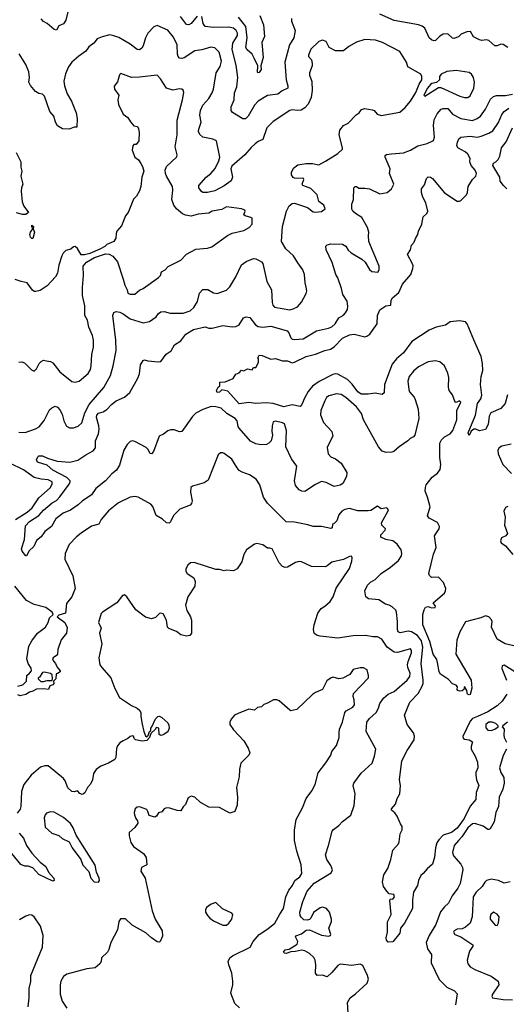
# Model space of a CAD drawing. Extents: x 2133489 to 2292442, y 756223 to 916462.
# Tile 400 of 463: x 2254022 to 2258173, y 870929 to 879329. Entities that reach past the tile are written whole.
import ezdxf

# ---------------------------------------------------------------- set-up
doc = ezdxf.new("R2010")
doc.units = 0

msp = doc.modelspace()

# ---------------------------------------------------------------- linework, layer by layer
at = {"layer": '0CON20XD'}
for points in [[(2254449.2, 879465), (2254415, 879323.3), (2254395, 879293.8), (2254356.2, 879275), (2254335, 879240), (2254316.7, 879245), (2254257.3, 879297.3), (2254225, 879314), (2254205, 879336.7)], [(2258185, 879090), (2258145, 879116.7), (2258125, 879118.8), (2258094.2, 879105.8), (2258075, 879105.8), (2258025, 879150.6), (2258005, 879156.9), (2257965, 879151.9), (2257945, 879157.1), (2257893.4, 879183.4), (2257867.5, 879227.5), (2257835, 879225.7), (2257789.2, 879205), (2257765, 879181.4), (2257725, 879168), (2257715, 879170), (2257675, 879206.7), (2257635, 879204), (2257605, 879189.2), (2257567.9, 879152.1), (2257555, 879148), (2257535, 879156), (2257516, 879175), (2257477.6, 879257.6), (2257455, 879274.2), (2257425, 879284.2), (2257215, 879322.2), (2257095, 879374.6)], [(2255535, 879358.6), (2255485, 879295.5), (2255465, 879284.6), (2255445, 879287.3), (2255394.7, 879354.7)], [(2256341.7, 879338.3), (2256339.4, 879315), (2256372.5, 879235), (2256359.5, 879175), (2256324.6, 879115), (2256283.1, 878965), (2256295.5, 878815.5), (2256309.6, 878765), (2256308.5, 878745), (2256259.6, 878720.4), (2256225, 878694.5), (2256135, 878682.9), (2256055.3, 878634.7), (2256025, 878599.4), (2255970.8, 878505), (2255947.9, 878482.1), (2255925, 878482.9), (2255836.8, 878536.8), (2255824.6, 878555), (2255826.2, 878585), (2255852.1, 878645), (2255854.5, 878705), (2255875.3, 878754.7), (2255883.1, 878835), (2255868.3, 878941.7), (2255833.9, 879075), (2255840.8, 879129.2), (2255880.3, 879195), (2255878.9, 879215), (2255869.3, 879235), (2255845, 879255.3), (2255805, 879266), (2255675, 879262.9), (2255605, 879270), (2255585.5, 879295), (2255574.5, 879354.5)], [(2256069.5, 879365), (2256102.6, 879285), (2256110, 879185), (2256086.2, 879135), (2256098, 879005), (2256079.1, 878935), (2256081.1, 878905), (2256065, 878878.6), (2256054.2, 878874.2), (2256050.3, 878880.3), (2256052.2, 878935), (2256025, 878995.6), (2256003.8, 879035), (2255961.2, 879071.2), (2255951.7, 879091.7), (2255963.1, 879175), (2255949.5, 879269.5), (2255889.6, 879349.6)], [(2254015, 875809.4), (2254067.9, 875807.9), (2254155, 875837.3), (2254187.1, 875855), (2254230.2, 875909.8), (2254275, 875999.2), (2254295, 876017.1), (2254325, 876031.2), (2254345, 876023.8), (2254365, 876001.2), (2254383.4, 875963.4), (2254397.5, 875905), (2254422.2, 875862.2), (2254445.7, 875845.7), (2254481.9, 875848.1), (2254519.7, 875860.3), (2254550.9, 875889.1), (2254577.9, 875975), (2254613.7, 876046.3), (2254739.2, 876190.8), (2254797.4, 876292.6), (2254820, 876375), (2254844.6, 876505), (2254841.6, 876595), (2254815.7, 876805), (2254825, 876830), (2254845, 876838.1), (2254875, 876833.1), (2254905, 876818.9), (2254965, 876775.5), (2255075, 876741.1), (2255128.8, 876755), (2255185, 876792.9), (2255205, 876822), (2255225.8, 876835.8), (2255255, 876839.2), (2255305, 876824.3), (2255417.5, 876825), (2255475, 876844.4), (2255507.4, 876872.6), (2255537.3, 876925), (2255555.8, 876995), (2255585, 877025.8), (2255625.6, 877025.6), (2255675, 876998.1), (2255705, 876992), (2255785, 877020), (2255815, 877048.8), (2255866.1, 877133.9), (2255915, 877236), (2255953.8, 877265), (2256015, 877290), (2256035, 877289.2), (2256065.6, 877275.6), (2256085, 877264), (2256095, 877250), (2256130, 877095), (2256171.1, 877025), (2256175.7, 876915), (2256182.1, 876892.1), (2256195, 876876.7), (2256325, 876853.5), (2256355, 876860.8), (2256390.5, 876879.5), (2256425, 876917.5), (2256465, 876992.5), (2256470.8, 877015), (2256465.6, 877045.6), (2256455.8, 877085), (2256452.5, 877155), (2256437.1, 877195), (2256393.3, 877253.3), (2256357.5, 877315), (2256291.2, 877375), (2256255.7, 877435), (2256263.3, 877565), (2256297.5, 877695), (2256320.2, 877739.8), (2256345, 877760.6), (2256365, 877761.9), (2256477.6, 877727.6), (2256525, 877690.8), (2256545, 877685.8), (2256595, 877691.2), (2256627.5, 877715), (2256616.7, 877745), (2256575, 877777.5), (2256558.8, 877835), (2256505, 877889.2), (2256436.7, 877915), (2256432, 877925), (2256446.7, 877965), (2256443, 877973), (2256366.4, 877976.4), (2256353.6, 877983.6), (2256340, 878005), (2256340, 878025), (2256357, 878063), (2256395, 878090), (2256465, 878102), (2256518.3, 878101.7), (2256575, 878090), (2256629.5, 878120.5), (2256735, 878186), (2256775, 878223.3), (2256776.1, 878236.1), (2256745.8, 878345), (2256753.2, 878386.8), (2256784.5, 878425.5), (2256823, 878447), (2256891.9, 878518.1), (2256916.7, 878535), (2256936.7, 878563.3), (2256965, 878570), (2257029.3, 878559.3), (2257045, 878552.5), (2257071.7, 878521.7), (2257105, 878512), (2257265, 878540.9), (2257311.3, 878578.7), (2257355.9, 878634.1), (2257401.7, 878708.3), (2257430.8, 878779.2), (2257453.3, 878815), (2257453.6, 878843.6), (2257442.7, 878862.7), (2257334, 878925), (2257322, 878965), (2257265, 879058), (2257116.2, 879135), (2257057, 879153), (2256965, 879160.8), (2256895, 879136), (2256828.9, 879101.1), (2256785, 879063.8), (2256715, 879064), (2256661.7, 879091.7), (2256635, 879141.2), (2256605, 879153.3), (2256575, 879143.3), (2256505, 879076), (2256484.4, 879025), (2256486, 879015), (2256510, 878985), (2256517.5, 878955), (2256515.7, 878934.3), (2256494.2, 878875), (2256494.3, 878855), (2256515, 878800), (2256517.1, 878725), (2256508.9, 878665), (2256481.7, 878608.3), (2256453.4, 878576.6), (2256422.4, 878557.6), (2256395, 878553.5), (2256345, 878560), (2256325, 878553.5), (2256185, 878461.4), (2256130, 878405), (2256095, 878306.2), (2256055, 878289.2), (2256029.8, 878270.2), (2255995, 878238.9), (2255942.2, 878175), (2255830.6, 878079.4), (2255823.5, 878055), (2255835.7, 877985), (2255825, 877953.8), (2255765, 877910.8), (2255685, 877868.6), (2255624.4, 877854.4), (2255585, 877854), (2255572.3, 877862.3), (2255550, 877895), (2255550, 877915), (2255611.2, 877985), (2255653.1, 878016.9), (2255690.6, 878059.4), (2255721.1, 878125), (2255728.1, 878155), (2255700, 878295), (2255669.4, 878309.4), (2255585, 878327.5), (2255558, 878348), (2255547.7, 878375), (2255549.1, 878395), (2255570.9, 878455), (2255559.5, 878515), (2255563.9, 878555), (2255585, 878600), (2255636.5, 878655), (2255663.3, 878705), (2255674.4, 878735), (2255697.5, 878875), (2255730.8, 878929.2), (2255741.8, 878975), (2255722.2, 879052.2), (2255685, 879088.9), (2255653.4, 879093.4), (2255575, 879070.8), (2255515, 879063.1), (2255425, 879004.4), (2255405, 878997.1), (2255385, 879000), (2255373.2, 879013.2), (2255367.5, 879035), (2255364.6, 879115), (2255335, 879178.6), (2255285, 879239.4), (2255195, 879278.6), (2255165, 879268), (2255115.6, 879215), (2255095, 879174), (2255073.8, 879105), (2255063.1, 879085), (2255045, 879071.1), (2255025, 879075.6), (2254965, 879120), (2254866.4, 879176.4), (2254825, 879191.4), (2254791.2, 879198.8), (2254725, 879182), (2254683.3, 879165), (2254655, 879128.8), (2254611.8, 879098.2), (2254585, 879060.8), (2254525, 879018.1), (2254466.7, 878965), (2254437.3, 878925), (2254413.2, 878866.8), (2254398.6, 878805), (2254402.8, 878765), (2254425.3, 878695.3), (2254462.6, 878632.6), (2254503.3, 878535), (2254512.5, 878485), (2254508.3, 878411.7), (2254485, 878412.5), (2254445, 878393.3), (2254386.1, 878396.1), (2254344.1, 878424.1), (2254326.2, 878455), (2254312, 878505), (2254278.6, 878545), (2254233.8, 878675), (2254215, 878693.3), (2254185, 878697.5), (2254155, 878716.7), (2254115, 878766.7), (2254100.8, 878795), (2254105.8, 878835), (2254100.8, 878885), (2254074.3, 878945), (2254016.9, 879036.9)], [(2254015, 876407.5), (2254038.8, 876408.8), (2254061.2, 876401.2), (2254120.9, 876340.9), (2254145, 876331.2), (2254165, 876350), (2254188.6, 876395), (2254205, 876412.5), (2254225, 876422.9), (2254250.7, 876419.3), (2254285, 876414), (2254305, 876402), (2254365, 876324.4), (2254465, 876242.5), (2254495, 876237.5), (2254530, 876245), (2254605, 876310.8), (2254624.4, 876345), (2254631.8, 876375), (2254637.8, 876472.2), (2254650, 876535), (2254650.5, 876595), (2254643.8, 876633.8), (2254611.4, 876705), (2254601.4, 876765), (2254578.1, 876805), (2254578.3, 876888.3), (2254557, 876977), (2254556.9, 877045), (2254566.7, 877145), (2254564.4, 877225), (2254590.7, 877259.3), (2254659.2, 877300.8), (2254755, 877330.7), (2254785, 877328.5), (2254815, 877312), (2254855, 877263.8), (2254902.9, 877115), (2254917.5, 877065), (2254938.6, 877025), (2254944.6, 876994.6), (2254965, 876985.7), (2255005, 876985.7), (2255045, 877022.5), (2255076, 877035), (2255205, 877128.6), (2255221.9, 877145), (2255232.6, 877177.4), (2255261.2, 877195), (2255287.6, 877222.4), (2255395, 877277.5), (2255445, 877327.5), (2255525, 877370), (2255625, 877379.2), (2255660.3, 877389.7), (2255795, 877488.9), (2255833.8, 877506.2), (2255935, 877530), (2255980, 877555), (2256004, 877585), (2256004, 877634), (2255992.3, 877642.3), (2255944.2, 877654.2), (2255935, 877662.5), (2255946.2, 877695), (2255941.2, 877705), (2255915, 877714.4), (2255785, 877732.5), (2255745, 877708), (2255665, 877693.8), (2255635, 877678.8), (2255545, 877669.2), (2255485, 877651.4), (2255435, 877660), (2255411.2, 877671.2), (2255360, 877715), (2255337.1, 877745), (2255320, 877795), (2255328.9, 877875), (2255325.7, 877904.3), (2255274.6, 877994.6), (2255265, 878017.5), (2255262.7, 878045), (2255275, 878077.1), (2255362.3, 878157.7), (2255365.8, 878175.8), (2255348.6, 878245), (2255364.3, 878345), (2255365, 878470), (2255411.9, 878645), (2255421.7, 878708.3), (2255417, 878727), (2255405, 878736.2), (2255385, 878739.2), (2255328.3, 878728.3), (2255274.5, 878744.5), (2255222.5, 878825), (2255195, 878854), (2255045, 878836.9), (2254975, 878835.8), (2254885, 878868.8), (2254872.7, 878857.3), (2254855, 878797.5), (2254828.8, 878761.2), (2254830, 878735), (2254866.2, 878685), (2254857.5, 878645), (2254865.8, 878605.8), (2254905, 878522.5), (2254943.9, 878493.9), (2254965.9, 878455.9), (2254995, 878422.5), (2255026.2, 878416.2), (2255036.4, 878396.4), (2255041.2, 878365), (2255038.8, 878295), (2255016.1, 878263.9), (2254995, 878262.5), (2254986.4, 878253.6), (2254980, 878215), (2255002.5, 878155), (2255033.9, 878133.9), (2255055, 878102.5), (2255070, 878075), (2255080, 878035), (2255064, 877985), (2255055.8, 877905), (2255045, 877867.5), (2255017.3, 877822.7), (2254993, 877797), (2254947.7, 877682.3), (2254923.9, 877656.1), (2254889.1, 877570.9), (2254851.2, 877525), (2254844.2, 877505)], [(2257815.8, 878664.2), (2257845, 878664.3), (2257865, 878680), (2257897.1, 878745), (2257902, 878795), (2257892.5, 878835), (2257875, 878863.8), (2257855, 878877.5), (2257744.3, 878894.3), (2257665, 878887.5), (2257617.5, 878865), (2257603.3, 878845), (2257603.8, 878815), (2257577.6, 878792.4), (2257536.7, 878785), (2257525, 878775.6), (2257500.5, 878745), (2257468.8, 878685), (2257477.5, 878675), (2257595, 878748.8), (2257615, 878750.8), (2257776.2, 878676.2), (2257815.8, 878664.2)], [(2257395, 876087.5), (2257421.1, 876005), (2257426.9, 875925), (2257392.5, 875785), (2257380.3, 875769.7), (2257353.1, 875756.9), (2257333.8, 875735), (2257258.8, 875685), (2257213.8, 875645), (2257195, 875637.8), (2257147.3, 875637.3), (2257115, 875648), (2257081.4, 875685), (2256955.5, 875915), (2256938.3, 875968.3), (2256895.6, 876025), (2256805, 876106.4), (2256765, 876130), (2256725, 876135.6), (2256660.2, 876119.8), (2256640, 876105), (2256623.8, 876076.2), (2256591.9, 875995), (2256587.3, 875957.3), (2256612, 875892), (2256685.7, 875815), (2256693.8, 875775), (2256676.7, 875745), (2256645, 875680), (2256653.8, 875625), (2256675, 875598), (2256715, 875582), (2256764, 875545), (2256812, 875465), (2256809.5, 875430.5), (2256777.3, 875372.7), (2256755, 875358.8), (2256705, 875346.2), (2256635, 875381.1), (2256595, 875387.8), (2256545.4, 875364.6), (2256455, 875304), (2256427.7, 875307.7), (2256405, 875318.8), (2256374.3, 875355), (2256365.8, 875395), (2256385, 875520), (2256341.7, 875581.7), (2256292.9, 875685), (2256296.4, 875825), (2256279.6, 875879.6), (2256265, 875888.9), (2256205, 875904.4), (2256185, 875897.5), (2256174.3, 875865), (2256172.5, 875815), (2256178, 875785), (2256166.2, 875735), (2256147.5, 875715), (2256125.8, 875704.2), (2256079.3, 875700.7), (2256035, 875711.2), (2255991.7, 875731.7), (2255892.8, 875842.8), (2255885, 875857.5), (2255878.2, 875905), (2255861.1, 875925), (2255789.9, 875969.9), (2255740, 876015), (2255695, 876026.4), (2255655, 876027.9), (2255585, 876003.8), (2255525, 875971.9), (2255496.1, 875943.9), (2255405.6, 875814.4), (2255385, 875812.9), (2255339.1, 875829.1), (2255310.6, 875829.4), (2255285, 875820), (2255248.3, 875791.7), (2255212.5, 875775), (2255162.5, 875645), (2255145, 875626), (2255135, 875628.8), (2255115.8, 875665), (2255099.6, 875679.6), (2255005, 875730), (2254985, 875735.7), (2254965, 875730), (2254939.2, 875705), (2254910.8, 875655), (2254872.8, 875527.2), (2254848.1, 875485), (2254807.8, 875455), (2254754.7, 875395.3), (2254671.9, 875328.1), (2254633.1, 875275), (2254555, 875222.3), (2254520.8, 875189.2), (2254454.7, 875145.3), (2254392.6, 875117.4), (2254328.6, 875071.4), (2254294.3, 875005), (2254236.4, 874963.6), (2254205, 874915.8), (2254165.5, 874885), (2254141.8, 874835), (2254101.7, 874798.3), (2254080, 874755), (2254073.3, 874755), (2254043.3, 874793.3), (2254036.6, 874815), (2254063.5, 874895), (2254070.7, 875009.3), (2254103.8, 875046.2), (2254185, 875098.3), (2254224.7, 875145.3), (2254297.6, 875207.6), (2254335, 875227.6), (2254365, 875256.9), (2254443.8, 875365), (2254453.1, 875385), (2254451.2, 875395), (2254425, 875423.2), (2254305, 875485.3), (2254255, 875526.9), (2254172.5, 875555), (2254163.6, 875575), (2254175, 875600), (2254185, 875608), (2254215, 875608.8), (2254257.8, 875587.8), (2254341.2, 875561.2), (2254450, 875555), (2254518.9, 875571.1), (2254585, 875616.5), (2254648.9, 875651.1), (2254667.3, 875675), (2254668.7, 875735), (2254692.9, 875795), (2254699.8, 875835), (2254697.4, 875865), (2254677.4, 875935), (2254678.6, 875955), (2254695, 875971.1), (2254735, 875984.2), (2254765, 876002.2), (2254803.6, 876045), (2254845, 876076.7), (2254915, 876108.9), (2254960.9, 876149.1), (2255030.2, 876269.8), (2255043.8, 876306.2), (2255053.6, 876385), (2255075, 876421.2), (2255085, 876426.2), (2255115, 876417.1), (2255205, 876408.8), (2255225, 876413.3), (2255270, 876475), (2255315, 876503.3), (2255343.3, 876555), (2255395, 876588), (2255439.4, 876645), (2255505, 876685.5), (2255605, 876707.8), (2255635, 876697.5), (2255665, 876698), (2255755, 876720), (2255835, 876708.5), (2255865, 876712.5), (2255895, 876725.8), (2255932, 876785), (2255955, 876794.2), (2255985, 876789.2), (2256034.4, 876725), (2256055, 876712.3), (2256095, 876706.8), (2256165, 876715.3), (2256195, 876705.4), (2256304.5, 876674.5), (2256318, 876658), (2256333.8, 876613.8), (2256345, 876604.4), (2256365, 876600), (2256440, 876605), (2256555, 876675.6), (2256655, 876695.6), (2256685, 876707.1), (2256712.2, 876735), (2256744.6, 876785.4), (2256785, 876809.2), (2256802, 876828), (2256819.5, 876855), (2256822.1, 876885), (2256815, 876926), (2256777.1, 876985), (2256766.5, 877035), (2256736.4, 877125), (2256720, 877155), (2256688.3, 877258.3), (2256635.8, 877365), (2256632.1, 877397.9), (2256645, 877409.2), (2256675, 877415.8), (2256776.1, 877413.9), (2256805, 877395.8), (2256825, 877362.5), (2256848.9, 877338.9), (2256940.8, 877285), (2256969.6, 877259.6), (2257005, 877196.7), (2257025, 877181.2), (2257077.5, 877175), (2257088.8, 877195), (2257089.2, 877225), (2257000, 877435), (2256996.7, 877485), (2257001.1, 877515), (2256989.5, 877555), (2256940.2, 877640.2), (2256885, 877675.7), (2256865, 877694.3), (2256855, 877713.3), (2256854.4, 877755), (2256868.6, 877795), (2256873.3, 877895), (2256882.5, 877905), (2256895, 877906.7), (2256915, 877892.5), (2256965, 877892), (2257005, 877884.3), (2257095, 877843.1), (2257156, 877855), (2257194.2, 877885), (2257214.2, 877925), (2257176.9, 878015), (2257181.4, 878055), (2257140.8, 878155), (2257140, 878170), (2257151.7, 878178.3), (2257194.6, 878185.4), (2257297.1, 878192.9), (2257355, 878216.6), (2257417.6, 878252.4), (2257497.7, 878272.3), (2257551.1, 878298.9), (2257560, 878325), (2257552.2, 878425), (2257558.2, 878475), (2257581.8, 878525), (2257616, 878564), (2257635, 878570.4), (2257675, 878569.6), (2257712.6, 878522.6), (2257785, 878486), (2257885, 878469.3), (2257925, 878484.6), (2257953.6, 878506.4), (2257996.5, 878565), (2258038.7, 878651.3), (2258065, 878673.6), (2258089.1, 878680.9), (2258165, 878681.3), (2258225, 878692.7)], [(2258182.7, 876127.3), (2258163.1, 876055), (2258125, 876011.4), (2258041.2, 875975), (2258026, 875945), (2258019.2, 875875), (2257995, 875831.2), (2257945, 875820), (2257914.1, 875834.1), (2257895, 875834.2), (2257873, 875817), (2257855, 875782.5), (2257848.6, 875805), (2257909.2, 875955), (2257926.9, 876053.1), (2257956.6, 876095), (2257965.4, 876124.6), (2257952.2, 876215), (2257958.9, 876285), (2257973, 876335), (2257969.8, 876395), (2257957.9, 876455), (2257897.2, 876597.2), (2257839.2, 876735), (2257825, 876750), (2257775, 876758.6), (2257695, 876750), (2257655, 876722.9), (2257575, 876706.7), (2257515, 876680), (2257366.2, 876583.8), (2257295, 876486.7), (2257235.3, 876434.7), (2257200, 876390), (2257133.8, 876215), (2257130.8, 876145), (2257115, 876130), (2257055, 876143.5), (2256995, 876132.5), (2256935, 876134.7), (2256906.2, 876155), (2256859.2, 876219.2), (2256819.1, 876259.1), (2256735, 876303.1), (2256715, 876307.1), (2256692.2, 876302.2), (2256576.8, 876243.2), (2256519.2, 876200.8), (2256483.4, 876156.6), (2256450.4, 876099.6), (2256429.5, 876045), (2256415, 876030), (2256345, 876043.8), (2256274.5, 876024.5), (2256185, 876053.8), (2256125, 876060), (2256035, 876054.4), (2255975, 876062), (2255895, 876051.2), (2255798.3, 876158.3), (2255745, 876170), (2255725, 876150), (2255705, 876147.5), (2255701.2, 876165), (2255715, 876192.5), (2255730, 876205), (2255730, 876235), (2255775, 876240), (2255843.6, 876266.4), (2255864.1, 876305.9), (2255893, 876317), (2255915, 876340), (2255935, 876332.5), (2255965, 876350), (2256005, 876342.5), (2256015, 876360), (2256035, 876360), (2256057.5, 876405), (2256060, 876435), (2256052.5, 876445), (2256065, 876467.5), (2256090, 876465), (2256163, 876433), (2256205, 876438), (2256263, 876417), (2256305, 876418), (2256345, 876402.5), (2256365, 876405.6), (2256465, 876456.5), (2256546.2, 876473.8), (2256625, 876506.9), (2256671.9, 876518.1), (2256705, 876538.9), (2256775, 876610.6), (2256835, 876640.6), (2256875, 876645.7), (2256965, 876624.2), (2256982.5, 876627.5), (2257008, 876645), (2257070, 876735), (2257074.2, 876805), (2257095, 876852.5), (2257145, 876886.2), (2257186.7, 876893.3), (2257192, 876935), (2257201.2, 876955), (2257255, 877000), (2257286.9, 877073.1), (2257358.6, 877155), (2257376, 877205), (2257377.7, 877227.7), (2257373.8, 877245), (2257330, 877325), (2257355.6, 877364.4), (2257363.3, 877405), (2257388.3, 877431.7), (2257398.8, 877461.2), (2257418.8, 877495), (2257424.2, 877525), (2257451.2, 877585), (2257464.1, 877645.9), (2257495.8, 877674.2), (2257504.2, 877695), (2257487.8, 877765), (2257460.8, 877815), (2257448.8, 877855), (2257450, 877885), (2257475, 877920), (2257491.2, 877975), (2257505, 877988), (2257525, 877986), (2257543.3, 877975), (2257645, 877851.2), (2257755, 877780), (2257775, 877779.2), (2257785, 877785.7), (2257834.4, 877835), (2257842.5, 877855), (2257848.2, 877905), (2257883.3, 877965), (2257914, 877995), (2257918.6, 878015), (2257908.1, 878045), (2257872.2, 878085), (2257863.1, 878115), (2257866, 878145), (2257845, 878180), (2257820.8, 878200.8), (2257760.6, 878235), (2257752.2, 878255), (2257755.8, 878285), (2257767.7, 878312.3), (2257785, 878326.2), (2257865, 878334.4), (2257925, 878325.6), (2257958, 878335), (2258025, 878359.5), (2258058.2, 878381.8), (2258105, 878451.4), (2258135, 878520.6), (2258154.8, 878545.2), (2258195, 878572.4)], [(2258176.7, 877885), (2258150, 877915), (2258121.7, 877951.7), (2258117.5, 877985), (2258056.7, 878085), (2258062.5, 878105), (2258085, 878116.7), (2258103.6, 878136.4), (2258118.8, 878165), (2258132, 878235), (2258172.6, 878287.4), (2258227.1, 878405)], [(2253992, 878195), (2254032.5, 878115), (2254031.2, 878071.2), (2254040, 878035), (2254030, 877995), (2254047.5, 877925), (2254037, 877893), (2254033.3, 877865), (2254043.3, 877775), (2254056.4, 877736.4), (2254096.7, 877685), (2254075, 877667.5), (2254045, 877666.7), (2253995, 877681.2)], [(2254135, 877462.5), (2254125, 877463.1), (2254115, 877473.1), (2254107.5, 877495), (2254113.1, 877515), (2254133.3, 877545), (2254123.8, 877565), (2254125, 877576.7), (2254138.8, 877565), (2254137.5, 877545), (2254148.5, 877515), (2254135, 877462.5)], [(2254844.2, 877505), (2254842, 877465), (2254823.3, 877435), (2254765, 877411.1), (2254748.1, 877395), (2254705, 877371.1), (2254620, 877335), (2254575, 877322.5), (2254545, 877323.3), (2254515, 877377.5), (2254495, 877393.3), (2254479.3, 877390.7), (2254458, 877372), (2254415, 877358.8), (2254392.7, 877337.3), (2254381.2, 877315), (2254354.5, 877235.5), (2254343.1, 877165), (2254328.1, 877135), (2254255, 877056.8), (2254195, 877017.7), (2254159.1, 877009.1), (2254145, 877011.1), (2254131.7, 877021.7), (2254084.3, 877084.3), (2254035, 877094.2), (2253983.4, 877113.4)], [(2258236.5, 873986.5), (2258164.5, 874004.5), (2258095, 874044), (2258048, 874145), (2258052.5, 874195), (2258047.9, 874207.9), (2258025, 874233.8), (2257995, 874243.8), (2257955, 874226.2), (2257825, 874192.5), (2257777.5, 874105), (2257751.2, 874035), (2257741.2, 873915), (2257874, 873695), (2257880, 873625), (2257865, 873572.5), (2257855, 873567.5), (2257842.5, 873575), (2257837, 873607), (2257815, 873640), (2257810, 873615), (2257797, 873603), (2257775, 873600), (2257760, 873605), (2257752.5, 873615), (2257757, 873637), (2257745, 873650), (2257715, 873662.5), (2257679.3, 873699.3), (2257611.9, 873745), (2257598.9, 873765), (2257585.6, 873845), (2257579.5, 873869.5), (2257549.2, 873915), (2257521.1, 874025), (2257460.5, 874165), (2257460.5, 874255), (2257470.9, 874295), (2257485, 874317.1), (2257505, 874322.9), (2257535, 874312.5), (2257566.2, 874315), (2257568, 874325), (2257548.8, 874355), (2257645, 874435.8), (2257655.4, 874455), (2257656.2, 874475), (2257636.7, 874526.7), (2257595, 874572.5), (2257535, 874570), (2257516.4, 874586.4), (2257511.2, 874605), (2257552.1, 874767.9), (2257573.3, 874825), (2257561.2, 874925), (2257601.2, 874985), (2257603.8, 875005), (2257585, 875038), (2257516.2, 875075), (2257501.2, 875095), (2257522.3, 875172.3), (2257502, 875255), (2257482, 875305), (2257482.3, 875337.7), (2257489.5, 875360.5), (2257541.2, 875425), (2257585, 875459.2), (2257608.6, 875491.4), (2257614.6, 875535), (2257604.5, 875595), (2257605.6, 875715), (2257620, 875745), (2257645, 875770), (2257694.5, 875795.5), (2257717.2, 875822.8), (2257749.6, 875915), (2257751.8, 875995), (2257784, 876065), (2257775, 876078), (2257745, 876063.3), (2257737, 876067), (2257715, 876127.5), (2257686.1, 876166.1), (2257681.2, 876195), (2257684, 876275), (2257675, 876312.5), (2257645.8, 876375), (2257605, 876408.6), (2257565, 876418.6), (2257505, 876410.8), (2257425, 876366.9), (2257380.2, 876329.8), (2257344.4, 876285), (2257334.3, 876245), (2257340, 876175), (2257347.5, 876155), (2257386.9, 876106.9), (2257395, 876087.5)], [(2258215, 875708.5), (2258135, 875688.9), (2258112.5, 875675), (2258099.4, 875655), (2258104.4, 875625), (2258142.6, 875532.6), (2258216.2, 875456.2)], [(2257269.3, 872469.3), (2257243.2, 872533.2), (2257222.2, 872562.2), (2257193.3, 872585), (2257193.3, 872595), (2257227.5, 872635), (2257242.5, 872685), (2257264, 872725), (2257270, 872795), (2257260.8, 872845), (2257281.1, 873005), (2257326.7, 873093.3), (2257387.5, 873185), (2257390, 873215), (2257380.8, 873245), (2257326, 873315), (2257304.2, 873395), (2257351.1, 873505), (2257420.1, 873579.9), (2257453.1, 873636.9), (2257463, 873667), (2257464.7, 873695), (2257447.1, 873835), (2257459.7, 873975), (2257449.6, 874029.6), (2257415, 874074.4), (2257365, 874106.2), (2257335, 874111.1), (2257267.8, 874097.8), (2257251.4, 874105), (2257244.5, 874125), (2257245.5, 874195), (2257237.5, 874275), (2257230.9, 874290.9), (2257200.3, 874320.3), (2257175, 874334.2), (2257141.7, 874341.7), (2257085, 874379.4), (2256997.3, 874387.3), (2256973.8, 874405), (2256966.9, 874455), (2256990, 874505), (2257015, 874530), (2257055, 874553.1), (2257105.4, 874604.6), (2257185, 874658.6), (2257254.5, 874715.5), (2257280, 874755), (2257282.9, 874775), (2257276.4, 874806.4), (2257242.5, 874855), (2257205, 874881.9), (2257145, 874894.3), (2257101.2, 874915), (2257103.3, 874935), (2257140, 874975), (2257141.4, 874985), (2257110, 875015), (2257109.5, 875035), (2257165, 875140), (2257167, 875147), (2257153.6, 875163.6), (2257105, 875156.2), (2257075, 875178), (2257017.2, 875142.8), (2256995, 875137.3), (2256905, 875137.2), (2256835, 875157.5), (2256795, 875149.2), (2256770, 875135), (2256744.3, 875105), (2256726.4, 875053.6), (2256705, 875030), (2256690, 875025), (2256686.7, 874995), (2256675, 874986.7), (2256595, 875003.8), (2256525, 875004.3), (2256480.6, 875020.6), (2256365, 875043.1), (2256295, 875044.4), (2256135.4, 875205.4), (2256102.5, 875255), (2256070.3, 875360.3), (2256037.6, 875407.6), (2255983.3, 875445), (2255918.3, 875468.3), (2255895, 875484), (2255875.6, 875505.6), (2255830.3, 875580.3), (2255767, 875627), (2255755, 875633.8), (2255735, 875633.3), (2255715, 875617.5), (2255629.5, 875400.5), (2255595, 875378.8), (2255495, 875350), (2255481.2, 875338.8), (2255478.3, 875298.3), (2255493.3, 875225), (2255488.3, 875201.7), (2255475, 875187.5), (2255388.3, 875151.7), (2255335, 875100), (2255308.8, 875045), (2255295.9, 875034.1), (2255275, 875036.2), (2255238.7, 875068.7), (2255185, 875100), (2255156.2, 875175), (2255140, 875195), (2255032.5, 875255), (2255005, 875261.2), (2254965, 875254), (2254865, 875205.8), (2254780.2, 875139.8), (2254717.5, 875065), (2254695.4, 875024.6), (2254632.8, 875007.2), (2254545, 874949.1), (2254505, 874915.6), (2254445, 874850), (2254409.4, 874775), (2254407.1, 874725), (2254473.8, 874585), (2254494, 874475), (2254465, 874406.2), (2254421.3, 874348.7), (2254412, 874265), (2254355, 874249.1), (2254341.1, 874235), (2254407.8, 874185), (2254425.8, 874144.2), (2254421.9, 874095), (2254375, 874036.7), (2254348, 873955), (2254344, 873915), (2254336.9, 873903.1), (2254306.2, 873885), (2254302, 873875), (2254308.8, 873855), (2254327.5, 873835), (2254340, 873805), (2254366.7, 873775), (2254367.5, 873765), (2254345, 873750), (2254331.7, 873748.3), (2254330, 873705), (2254310, 873685), (2254312.5, 873665), (2254305, 873653.3), (2254280, 873645), (2254266.1, 873613.9), (2254225, 873620), (2254165, 873617.5), (2254135, 873600), (2254105, 873591.2), (2254075, 873571.2), (2254025, 873560), (2254005, 873567.5)], [(2253985.2, 875064.8), (2254085, 875128.4), (2254127.3, 875165), (2254185, 875249.4), (2254282.5, 875335), (2254299.2, 875365), (2254298, 875385), (2254265, 875401.9), (2254205, 875408.5), (2254145, 875423.6), (2254055, 875487.1), (2253936.9, 875545)], [(2258185, 875176.9), (2258165, 875167.7), (2258150.7, 875135), (2258162.1, 875085), (2258156.4, 875015), (2258184, 874945), (2258169.5, 874925), (2258132.7, 874907.3), (2258123.3, 874883.3), (2258127.8, 874865), (2258165, 874839.1), (2258228.4, 874765)], [(2256823.1, 870855), (2256818.6, 870945), (2256840, 870985), (2256885, 871017.8), (2256985, 871109.2), (2256996.1, 871143.9), (2256989.2, 871175), (2256948.8, 871258.8), (2256925, 871271.4), (2256855, 871261.1), (2256755, 871270), (2256735, 871259.2), (2256685, 871198.8), (2256645, 871163.8), (2256605, 871176.7), (2256560, 871175), (2256543.9, 871193.9), (2256548, 871265), (2256542, 871305), (2256531.7, 871328.3), (2256495, 871362), (2256453.9, 871383.9), (2256425, 871391.2), (2256375, 871378.8), (2256333.6, 871376.4), (2256295, 871363.3), (2256280, 871365), (2256272.5, 871375), (2256285, 871392.5), (2256319.5, 871400.5), (2256387.7, 871442.3), (2256393.3, 871465), (2256373.6, 871503.6), (2256376.4, 871513.6), (2256425, 871531.2), (2256465, 871561.2), (2256495, 871563.3), (2256595, 871519.2), (2256655, 871511.2), (2256673.6, 871516.4), (2256676, 871525), (2256659.1, 871579.1), (2256681.2, 871635), (2256682.3, 871655), (2256664.5, 871715), (2256638.6, 871745), (2256605, 871758.5), (2256585, 871752.2), (2256527.7, 871712.3), (2256505, 871664), (2256495, 871652.5), (2256475, 871645.8), (2256445, 871650.8), (2256421.7, 871671.7), (2256414.3, 871685), (2256412.5, 871715), (2256436.9, 871805), (2256475, 871894), (2256535, 871962.9), (2256678.3, 872051.7), (2256690, 872075), (2256675, 872113.3), (2256640.8, 872165), (2256629.2, 872205), (2256656.9, 872285), (2256688, 872405), (2256698.6, 872421.4), (2256745, 872454), (2256775, 872488.8), (2256846.7, 872543.3), (2256875.8, 872625), (2256884.2, 872725), (2256866.2, 872795), (2256872, 872815), (2256935, 872901.2), (2257030, 872985), (2257047.5, 873045), (2257059.2, 873105), (2256978.6, 873255), (2256983.5, 873335), (2257005, 873367.1), (2257061.4, 873418.6), (2257082.2, 873455), (2257093.6, 873495), (2257125, 873541.4), (2257165, 873575.7), (2257215, 873596.9), (2257326.9, 873693.1), (2257350.9, 873725), (2257352.5, 873755), (2257333.3, 873803.3), (2257330.7, 873825), (2257335.9, 873854.1), (2257365, 873927.5), (2257365, 873946.7), (2257355, 873962), (2257245, 873930.4), (2257215, 873931.5), (2257155.9, 873975.9), (2257110.8, 874045), (2257075, 874064.2), (2257034.2, 874064.2), (2256975, 874074.3), (2256867, 874073), (2256735, 874051.9), (2256585, 874070), (2256555, 874078), (2256534, 874095), (2256529.2, 874125), (2256534.2, 874165), (2256565.8, 874265), (2256594, 874305), (2256626.2, 874325), (2256670.8, 874365), (2256695.8, 874405), (2256720.4, 874479.6), (2256835, 874647.5), (2256855, 874710), (2256858.8, 874738.8), (2256852.5, 874752.5), (2256835, 874750), (2256785, 874723.8), (2256685, 874700), (2256645, 874668.8), (2256627.7, 874662.3), (2256510, 874665), (2256425, 874704), (2256405, 874706.2), (2256375, 874698.8), (2256305, 874656.7), (2256285, 874653.8), (2256265, 874663.3), (2256235.9, 874695.9), (2256176.7, 874815), (2256155, 874821.2), (2256135, 874818.8), (2256095, 874848), (2256045, 874860), (2256025, 874853.8), (2255956.2, 874805), (2255933.4, 874766.6), (2255917, 874703), (2255877.5, 874645), (2255845, 874627.5), (2255785, 874632.5), (2255765, 874627.5), (2255725, 874638.8), (2255695, 874638.8), (2255509.2, 874699.2), (2255477.5, 874695), (2255455, 874676.2), (2255440, 874645), (2255438.8, 874625), (2255450, 874605), (2255506.8, 874566.8), (2255518.6, 874535), (2255514.3, 874495), (2255455.7, 874405), (2255437.1, 874335), (2255447, 874287), (2255480, 874235), (2255487.5, 874205), (2255486.2, 874095), (2255474.2, 874075.8), (2255445, 874070), (2255395, 874081.2), (2255358.3, 874108.3), (2255293.6, 874133.6), (2255283.3, 874145), (2255274, 874205), (2255245, 874260), (2255225, 874266.2), (2255215, 874263.3), (2255181.2, 874228.8), (2255145, 874216.2), (2255095, 874231.2), (2255013, 874293), (2254935.8, 874405.8), (2254915, 874423.3), (2254900, 874415), (2254851.2, 874355), (2254726.7, 874275), (2254717, 874263), (2254694.2, 874185), (2254716.8, 874136.8)], [(2254005, 873644), (2254047, 873653), (2254080, 873685), (2254082.5, 873735), (2254106.4, 873753.6), (2254121.2, 873775), (2254120, 873795), (2254094.4, 873835), (2254083.3, 873875), (2254099.4, 873985), (2254125, 874030), (2254174.4, 874095), (2254242.6, 874147.4), (2254264.7, 874185), (2254276.7, 874225), (2254308.5, 874255), (2254298.5, 874275), (2254245, 874314.4), (2254145, 874340.8), (2254080, 874375), (2253980, 874495)], [(2254716.8, 874136.8), (2254702.9, 874095), (2254722.9, 874005), (2254697.5, 873885), (2254706, 873825), (2254720.9, 873800.9), (2254800, 873715), (2254832.1, 873622.1), (2254874.2, 873545), (2254975, 873479.2), (2255025, 873456.5), (2255046.7, 873435), (2255055.6, 873415), (2255054.4, 873384.4), (2255065, 873320), (2255080, 873255), (2255095, 873220), (2255105, 873210), (2255118.3, 873221.7), (2255130, 873255), (2255140, 873265), (2255140, 873285), (2255150, 873295), (2255180, 873365), (2255200, 873385), (2255215, 873386.7), (2255235, 873376.7), (2255285, 873330), (2255295, 873310), (2255295.6, 873285), (2255285, 873252.5), (2255245, 873227.5), (2255225, 873222.5), (2255211.7, 873231.7), (2255210, 873285), (2255185, 873290), (2255180, 873275), (2255141.7, 873238.3), (2255130, 873205), (2255105, 873180), (2255065.9, 873174.1), (2255010, 873185), (2254997.5, 873195), (2254992.5, 873215), (2254985, 873220), (2254965, 873213.8), (2254944.4, 873195.6), (2254905, 873176), (2254875, 873160), (2254855.7, 873134.3), (2254847.9, 873112.1), (2254841.4, 873035), (2254833.4, 873016.6), (2254778.8, 872985), (2254715, 872960), (2254675, 872930.8), (2254652.4, 872897.6), (2254642.2, 872845), (2254625, 872806.7), (2254601.3, 872778.7), (2254577.3, 872732.7), (2254565, 872723.3), (2254555, 872720), (2254535, 872727.5), (2254515, 872750), (2254485, 872740), (2254465, 872744), (2254431.4, 872775), (2254410, 872835), (2254395.3, 872855.3), (2254265, 872962.5), (2254235, 872964), (2254198.8, 872951.2), (2254118.8, 872885), (2254055.7, 872805), (2254036.9, 872745), (2254031.9, 872615), (2254025.4, 872594.6), (2254001.2, 872558.8)], [(2254225, 873682.5), (2254255, 873692.5), (2254298.3, 873691.7), (2254302.5, 873705), (2254298.3, 873738.3), (2254285, 873750), (2254231.7, 873761.7), (2254215, 873760), (2254190, 873720), (2254180, 873715), (2254180, 873705), (2254203, 873683), (2254225, 873682.5)], [(2255897.7, 870897.7), (2255856.5, 870935), (2255823.2, 871025), (2255840.4, 871095), (2255840.8, 871125), (2255830.5, 871195), (2255805.4, 871265), (2255800.8, 871295), (2255814.5, 871325), (2255836.6, 871343.4), (2255986.9, 871415), (2256012.9, 871465), (2256064.5, 871525), (2256137.4, 871572.6), (2256197.8, 871622.2), (2256242, 871698), (2256271.6, 871745), (2256292.5, 871845), (2256318.1, 871901.9), (2256348.2, 871941.8), (2256368.5, 871985), (2256412.2, 872015), (2256429.6, 872045), (2256421.5, 872118.5), (2256384.6, 872235), (2256365.5, 872325), (2256365.7, 872415), (2256380, 872505), (2256435.6, 872605), (2256466, 872685), (2256515, 872750), (2256542.5, 872805), (2256566.6, 872903.4), (2256632.6, 872987.4), (2256675.5, 873054.5), (2256685, 873086), (2256724.6, 873135.4), (2256747.5, 873205), (2256747.5, 873245), (2256750, 873275), (2256775.5, 873335), (2256795, 873418.8), (2256807.4, 873432.6), (2256864.2, 873465), (2256876.7, 873485), (2256875.6, 873525), (2256867.5, 873555), (2256870.3, 873579.7), (2256997.1, 873715), (2256998.1, 873735), (2256985, 873783.3), (2256955, 873798.6), (2256925, 873799.4), (2256866.7, 873785), (2256836.8, 873743.2), (2256778.8, 873711.2), (2256745, 873706.2), (2256695, 873718.8), (2256677.5, 873715), (2256642.1, 873687.9), (2256605, 873613.3), (2256545, 873588.8), (2256519.5, 873570.5), (2256385, 873443.3), (2256335, 873433.3), (2256325, 873436.7), (2256235, 873517.5), (2256216.4, 873526.4), (2256187, 873527), (2256135, 873496.7), (2256103.9, 873486.1), (2256085, 873467.5), (2256049.3, 873460.7), (2256025, 873437.5), (2255975, 873446.7), (2255885, 873408.8), (2255854.2, 873395.8), (2255825, 873361.2), (2255813.1, 873335), (2255814.4, 873315), (2255845, 873270), (2255935, 873176.7), (2255971.2, 873115), (2255986.2, 873075), (2255977.5, 873055), (2255908.8, 872985), (2255898, 872935), (2255895, 872870), (2255871.2, 872778.8), (2255880, 872695), (2255877, 872627), (2255857.1, 872572.9), (2255815, 872558), (2255726.8, 872606.8), (2255635, 872612), (2255565, 872651.2), (2255515.7, 872695.7), (2255485, 872704), (2255459.5, 872690.5), (2255437.5, 872632.5), (2255415, 872612.5), (2255395, 872580), (2255365, 872580.8), (2255302.7, 872602.7), (2255275, 872604.2), (2255254.4, 872595.6), (2255235, 872571.2), (2255205, 872562.5), (2255190, 872535), (2255175, 872526.2), (2255125, 872540), (2255113.8, 872575), (2255105, 872590), (2255045, 872613.3), (2255025, 872610), (2255006.7, 872595), (2254998, 872565), (2255000.8, 872545), (2255011.2, 872515), (2255027.5, 872495), (2255028.8, 872475), (2255005, 872436.7), (2254956.7, 872395), (2254956.2, 872365), (2254970.5, 872310.5), (2254991.2, 872275), (2255076.7, 872215), (2255100.5, 872180.5), (2255105, 872120), (2255060, 872095), (2255054.2, 872065), (2255091.2, 872005), (2255152.9, 871725), (2255176, 871655), (2255235.7, 871555), (2255239.2, 871510.8), (2255220, 871465), (2255215, 871460), (2255195, 871461.2), (2255145.5, 871495.5), (2255098.9, 871538.9), (2254981.2, 871605), (2254925, 871658.8), (2254882.3, 871657.7), (2254866, 871635), (2254855.8, 871565), (2254798, 871455), (2254781.2, 871395), (2254770, 871375), (2254720, 871325), (2254716.4, 871293.6), (2254706.4, 871273.6), (2254665, 871240), (2254595, 871232), (2254425, 871187.3), (2254394.2, 871165.8), (2254373.4, 871126.6), (2254366.4, 871095), (2254367.8, 871015), (2254385, 870956.7), (2254423.3, 870895)], [(2258245, 873764.4), (2258155, 873822), (2258138.8, 873815), (2258135.9, 873794.1), (2258173.8, 873693.8)], [(2258176.7, 873575), (2258138.9, 873515), (2258094.5, 873475), (2258016.2, 873423.8), (2257926.3, 873383.7), (2257885, 873365.8), (2257865.3, 873345), (2257802.8, 873212.8), (2257805, 873198.8), (2257815, 873190.6), (2257855.5, 873185.5), (2257885, 873166.7), (2257872, 873128), (2257874, 873105), (2257907.8, 873045), (2257926.7, 872995), (2257928.9, 872945), (2257914, 872906), (2257913.1, 872885), (2257919.5, 872845), (2257938.9, 872795), (2257915.6, 872735), (2257914.2, 872675), (2257865, 872618.1), (2257814.7, 872515), (2257755, 872430.4), (2257705, 872395.3), (2257635, 872372.4), (2257597.2, 872332.8), (2257580.6, 872305), (2257568.7, 872265), (2257559.5, 872185), (2257543.8, 872125), (2257496.7, 872085), (2257462.5, 872045), (2257445, 872027.5), (2257424, 871985), (2257415, 871942.5), (2257381.1, 871885), (2257372, 871818), (2257373.3, 871745), (2257305, 871620), (2257270.6, 871579.4), (2257264, 871535), (2257205, 871462), (2257165, 871460), (2257150, 871475), (2257148.1, 871495), (2257158.8, 871545), (2257158.3, 871631.7), (2257190, 871695), (2257180, 871815), (2257185, 871830), (2257205, 871826.2), (2257220, 871845), (2257213.3, 871865), (2257175, 871872.5), (2257155, 871893.8), (2257124.4, 871935), (2257115.6, 871975), (2257127.9, 872032.1), (2257162.4, 872087.6), (2257187.8, 872165), (2257205, 872243.3), (2257252.3, 872297.7), (2257260, 872315), (2257267, 872383), (2257283.6, 872416.4), (2257283.3, 872445), (2257269.3, 872469.3)], [(2258045, 873263.3), (2258076.2, 873275), (2258102.5, 873295), (2258103.3, 873305), (2258082.5, 873325), (2258052.5, 873335), (2258025, 873336.2), (2257999.1, 873315), (2257998, 873288), (2258015, 873268.5), (2258045, 873263.3)], [(2258183.4, 873336.6), (2258142.5, 873305), (2258137.5, 873295), (2258155.8, 873275), (2258150.5, 873225), (2258155, 873203.8), (2258175.6, 873165)], [(2258175.7, 873105), (2258145, 873050), (2258114.4, 872945), (2258125.7, 872905), (2258150.6, 872865), (2258154.5, 872815), (2258142.9, 872765), (2258110.9, 872695), (2258105.5, 872615), (2258084.3, 872565), (2258070.8, 872485), (2258036.7, 872425), (2258025, 872418.8), (2258015, 872420), (2257975, 872449.5), (2257905, 872470), (2257885, 872469.2), (2257845, 872434), (2257793.9, 872356.1), (2257765, 872326), (2257729.2, 872285), (2257714.6, 872225), (2257722.2, 872195), (2257785.4, 872125.4), (2257800.5, 872095), (2257802.5, 872075), (2257779.8, 871960.2), (2257760.2, 871919.8), (2257710.8, 871855), (2257679.7, 871790.3), (2257645, 871760.8), (2257611.2, 871718.8), (2257571, 871609), (2257514.1, 871515.9), (2257490, 871455), (2257500.9, 871400.9), (2257534, 871355), (2257532.7, 871282.7), (2257600.3, 871140.3), (2257665, 871075.7), (2257731.2, 871045), (2257755, 871017.5), (2257739.4, 870925)], [(2254695, 871970), (2254702.5, 871985), (2254698.8, 872005), (2254675.8, 872055), (2254665, 872116.2), (2254502.5, 872372.5), (2254477.5, 872435), (2254455, 872471.2), (2254395, 872522.9), (2254315, 872568.8), (2254285, 872572), (2254249.7, 872560.3), (2254238, 872545), (2254231.2, 872518.8), (2254239.5, 872439.5), (2254295, 872390), (2254355, 872367.5), (2254385, 872344.2), (2254443.9, 872313.9), (2254468.8, 872265), (2254543.2, 872163.2), (2254560, 872115), (2254612.7, 872062.7), (2254627.5, 872005), (2254657.5, 871975), (2254695, 871970)], [(2254018.3, 872388.3), (2254054.2, 872345), (2254080, 872285), (2254125, 872217.1), (2254195, 872140.6), (2254245.3, 872105.3), (2254267.5, 872055), (2254313.8, 872005), (2254316.4, 871983.6), (2254305, 871980), (2254185, 872037.5), (2254135, 872092.5), (2254095, 872106.2), (2254065, 872106.7), (2254031.2, 872121.2), (2253954.2, 872215)], [(2258205.9, 871974.1), (2258155, 871962), (2258106.4, 871986.4), (2258045, 871997.5), (2258005, 871984.3), (2257988.5, 871971.5), (2257966, 871934), (2257914.8, 871885.2), (2257891.3, 871845), (2257880.5, 871675), (2257865, 871620), (2257825, 871586.2), (2257795, 871573.3), (2257755, 871571.2), (2257727.5, 871555), (2257722.5, 871545), (2257732.5, 871525), (2257785, 871503.3), (2257886.7, 871435), (2257886.7, 871425), (2257857.9, 871382.1), (2257840, 871305), (2257844.2, 871275), (2257865, 871249.2), (2257903.8, 871225), (2258045, 871168.9), (2258104.2, 871125), (2258108.8, 871095), (2258056, 871015), (2258048.8, 870995), (2258055, 870983.3), (2258145, 870969.4), (2258225.8, 870965.8)], [(2255755, 871603.3), (2255785, 871604), (2255805, 871620), (2255830, 871655), (2255840, 871695), (2255830, 871705), (2255753.1, 871743.1), (2255695, 871796.7), (2255655, 871783.3), (2255616.1, 871753.9), (2255606.7, 871735), (2255606.7, 871715), (2255623.3, 871685), (2255643.3, 871665), (2255675, 871641.2), (2255755, 871603.3)], [(2254093, 870907), (2254102, 870985), (2254102.5, 871065), (2254115.7, 871124.3), (2254116.7, 871175), (2254217.1, 871415), (2254221.1, 871515), (2254198.2, 871595), (2254145, 871674.2), (2254125, 871689.2), (2254105, 871692), (2254075, 871682), (2254019.7, 871650.3)], [(2258095, 871600), (2258105.9, 871624.1), (2258111.4, 871675), (2258095, 871699.2), (2258065, 871714), (2258042, 871695), (2258034.3, 871675), (2258036, 871655), (2258077.5, 871605), (2258095, 871600)]]:
    msp.add_lwpolyline(points, dxfattribs=at)

doc.saveas('drawing.dxf')
